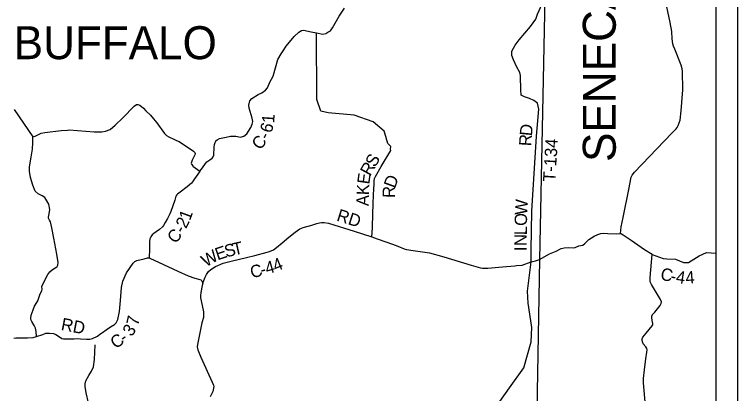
# Model space of a CAD drawing. Extents: x -15 to 405, y -40 to 87.
# Drawn here: x -4.195 to -0.868, y 17.574 to 19.316 of the extents above; entities that cross this region are included whole.
import ezdxf

# ---------------------------------------------------------------- set-up
doc = ezdxf.new("R2010")
doc.units = 0
for name, color, linetype in [('GM_P_State_Location', 7, 'Continuous'), ('GM_X_County_Road_Text', 7, 'Continuous'), ('GM_X_Major_Lake_Text', 7, 'Continuous'), ('GM_X_Minor_Lake', 7, 'Continuous'), ('GM_X_Minor_River', 7, 'Continuous'), ('GM_X_Rail_Line', 7, 'Continuous'), ('GM_X_Township', 7, 'Continuous'), ('GM_X_Township_Text', 7, 'Continuous'), ('GM_X_Unincorporated_Location', 7, 'Continuous')]:
    doc.layers.add(name, color=color, linetype=linetype)

msp = doc.modelspace()

# ---------------------------------------------------------------- linework, layer by layer
at = {"layer": 'GM_P_State_Location'}
for points in [[(-1.864, 18.9488), (-1.8657, 18.9669), (-1.8658, 19.0348), (-1.8693, 19.0485), (-1.8828, 19.0742), (-1.8993, 19.1071), (-1.9071, 19.1268), (-1.9057, 19.1476), (-1.8915, 19.1754), (-1.8723, 19.1999), (-1.8208, 19.2613), (-1.7967, 19.2941), (-1.7878, 19.317), (-1.767, 19.3651), (-1.7541, 19.4261), (-1.745, 19.4581), (-1.7368, 19.4733), (-1.7352, 19.4817)], [(-1.8179, 18.179), (-1.8172, 18.2321), (-1.8143, 18.412), (-1.7929, 18.7564), (-1.782, 18.8802), (-1.7883, 18.909), (-1.805, 18.9206), (-1.8256, 18.9304), (-1.8484, 18.9378), (-1.8568, 18.9415), (-1.8611, 18.9439), (-1.8636, 18.9453), (-1.864, 18.9488)], [(-2.5509, 18.2945), (-2.5473, 18.3358), (-2.5455, 18.4014), (-2.5439, 18.4428), (-2.5423, 18.4883), (-2.54, 18.5361), (-2.5401, 18.5513), (-2.5383, 18.5626), (-2.533, 18.5714), (-2.5072, 18.6167), (-2.4634, 18.6902), (-2.4646, 18.6974), (-2.4627, 18.7084), (-2.4765, 18.7227), (-2.4843, 18.7495), (-2.4843, 18.7498)], [(-4.1979, 17.8276), (-4.1881, 17.8293), (-4.1715, 17.8296), (-4.1355, 17.8299), (-4.109, 17.8315), (-4.0939, 17.8351), (-4.0649, 17.8452), (-4.0506, 17.8515), (-4.034, 17.8514), (-4.0146, 17.8491), (-4.0039, 17.8448), (-3.9917, 17.8374), (-3.9767, 17.8271), (-3.9691, 17.8249), (-3.9536, 17.8244), (-3.9207, 17.8254), (-3.9048, 17.8261), (-3.8915, 17.8256), (-3.8627, 17.8234), (-3.8487, 17.824), (-3.8355, 17.8266), (-3.8122, 17.8376)]]:
    msp.add_lwpolyline(points, dxfattribs=at)
at = {"layer": 'GM_X_Major_Lake_Text'}
for points in [[(-2.4843, 18.7498), (-2.4932, 18.7803), (-2.5442, 18.8228), (-2.6312, 18.8537), (-2.7514, 18.8642), (-2.7859, 18.872), (-2.8033, 18.9257), (-2.8054, 19.2317)], [(-4.0939, 17.8351), (-4.0951, 17.8586), (-4.0986, 17.8734), (-4.1044, 17.8866), (-4.1151, 17.9051), (-4.119, 17.9134), (-4.1202, 17.9202), (-4.1184, 17.9339), (-4.1095, 17.959), (-4.1028, 17.9746), (-4.0915, 17.9914), (-4.0867, 17.9994), (-4.0826, 18.0131), (-4.0782, 18.0279), (-4.0696, 18.0473), (-4.0681, 18.0538), (-4.0686, 18.0651), (-4.063, 18.08), (-4.0406, 18.1211), (-4.0319, 18.1333), (-4.0199, 18.1433), (-4.0052, 18.1525), (-3.9988, 18.1578), (-3.9954, 18.1632), (-3.994, 18.1753), (-3.9992, 18.2136), (-4.013, 18.2871), (-4.0232, 18.3359), (-4.0291, 18.3628), (-4.0337, 18.3704), (-4.0387, 18.379), (-4.0387, 18.3844), (-4.0347, 18.3999), (-4.0325, 18.4197), (-4.0369, 18.4439), (-4.0465, 18.4598), (-4.0553, 18.4745), (-4.0671, 18.4831), (-4.0857, 18.4921), (-4.0998, 18.5037), (-4.111, 18.5321), (-4.1204, 18.5673), (-4.1263, 18.5957), (-4.1253, 18.6154), (-4.118, 18.6602), (-4.1118, 18.6971), (-4.1098, 18.7278), (-4.111, 18.7532)], [(-2.0875, 17.306), (-2.0874, 17.3063), (-2.043, 17.4053), (-1.9883, 17.5009), (-1.9166, 17.5999), (-1.8518, 17.692), (-1.8176, 17.8115), (-1.8142, 17.8764), (-1.8313, 17.989), (-1.8347, 18.0436), (-1.8179, 18.179)]]:
    msp.add_lwpolyline(points, dxfattribs=at)
at = {"layer": 'GM_X_Rail_Line'}
for p, q in [((-1.7541, 19.4261), (-1.7798, 18.19)), ((-1.7798, 18.19), (-1.7956, 17.2465))]:
    msp.add_line(p, q, dxfattribs=at)
at = {"layer": 'GM_X_Township'}
for p, q in [((-0.8679, 21.0583), (-0.8679, 14.0583)), ((-0.9679, 20.9583), (-0.9679, 14.1583))]:
    msp.add_line(p, q, dxfattribs=at)
at = {"layer": 'GM_X_Township_Text'}
for points in [[(-3.2689, 18.7338), (-3.2688, 18.734), (-3.268, 18.7358), (-3.262, 18.74), (-3.2518, 18.7458), (-3.2207, 18.7525), (-3.201, 18.7564), (-3.176, 18.7562), (-3.1554, 18.7522), (-3.1388, 18.7565), (-3.1252, 18.7676), (-3.1076, 18.7962), (-3.1012, 18.8121), (-3.0983, 18.8243), (-3.1007, 18.8387), (-3.1143, 18.886), (-3.1159, 18.8997), (-3.1119, 18.9187), (-3.1029, 18.9302), (-3.0742, 18.9482), (-3.0568, 18.9559), (-3.0398, 18.9682), (-3.0311, 18.9792), (-3.0199, 19.0055), (-3.005, 19.0329), (-2.9831, 19.109), (-2.9681, 19.1353), (-2.9584, 19.149), (-2.9441, 19.1707), (-2.9073, 19.215), (-2.8858, 19.2345), (-2.8748, 19.2422), (-2.8654, 19.2434), (-2.83, 19.2364), (-2.8054, 19.2317), (-2.7765, 19.2258), (-2.7625, 19.2289), (-2.7523, 19.2354), (-2.7409, 19.2405), (-2.7312, 19.2546), (-2.7016, 19.3083), (-2.6768, 19.3457)], [(-4.196, 18.8791), (-4.111, 18.7532), (-4.1003, 18.756), (-4.0808, 18.7659), (-4.0722, 18.7698), (-4.0544, 18.7732), (-3.98, 18.7821), (-3.9512, 18.7849), (-3.9426, 18.7858), (-3.8284, 18.7765), (-3.7928, 18.776), (-3.7758, 18.7789), (-3.7551, 18.7873), (-3.7316, 18.807), (-3.6962, 18.8414), (-3.6441, 18.8951), (-3.6332, 18.9017), (-3.6276, 18.9022), (-3.6177, 18.8997), (-3.6019, 18.886), (-3.5899, 18.8732), (-3.5689, 18.8536), (-3.5555, 18.8367), (-3.5398, 18.8182), (-3.5042, 18.7687), (-3.4954, 18.7597), (-3.4851, 18.7529), (-3.4581, 18.7413), (-3.4486, 18.7372), (-3.4375, 18.7316), (-3.3708, 18.6869), (-3.3651, 18.6809), (-3.3635, 18.6763), (-3.3643, 18.6714), (-3.3766, 18.6466), (-3.3818, 18.6326), (-3.381, 18.6284), (-3.3749, 18.6197), (-3.3745, 18.6194)], [(-3.3425, 18.5953), (-3.3301, 18.6105), (-3.3158, 18.6307), (-3.309, 18.6384), (-3.2958, 18.6472), (-3.2856, 18.6552), (-3.28, 18.6617), (-3.277, 18.6693), (-3.2757, 18.7054), (-3.2743, 18.7176), (-3.2717, 18.7274), (-3.2689, 18.7338)], [(-3.3745, 18.6194), (-3.3741, 18.6191), (-3.3425, 18.5953), (-3.3515, 18.5819), (-3.3661, 18.5598), (-3.3751, 18.5465), (-3.3808, 18.54), (-3.4, 18.5231), (-3.4317, 18.4998), (-3.4453, 18.4902), (-3.4483, 18.4871), (-3.452, 18.4814), (-3.4576, 18.462), (-3.4669, 18.4361), (-3.4754, 18.4103), (-3.4799, 18.3992), (-3.49, 18.3787), (-3.5009, 18.3604), (-3.5087, 18.3455), (-3.5132, 18.3394), (-3.5268, 18.3272), (-3.5427, 18.3172), (-3.5536, 18.3095), (-3.5615, 18.3038), (-3.5668, 18.2946), (-3.5716, 18.2844), (-3.5738, 18.2707), (-3.5736, 18.2377), (-3.5748, 18.1974), (-3.5695, 18.1944), (-3.5322, 18.1772), (-3.4435, 18.1361), (-3.3955, 18.1144), (-3.3655, 18.104), (-3.3419, 18.0985), (-3.3355, 18.097), (-3.3281, 18.0808), (-3.3311, 18.0701), (-3.3381, 18.0382), (-3.3395, 18.0226), (-3.3383, 18.0135), (-3.3312, 17.9783), (-3.3249, 17.9487), (-3.3245, 17.9388), (-3.3255, 17.9237), (-3.3321, 17.8982), (-3.3527, 17.7994), (-3.3549, 17.788), (-3.3514, 17.7747), (-3.3371, 17.7407), (-3.2854, 17.6264), (-3.2792, 17.612), (-3.2781, 17.606), (-3.2784, 17.5984), (-3.2821, 17.5832), (-3.2937, 17.5588)], [(-3.3281, 18.0808), (-3.3233, 18.0926), (-3.3177, 18.1082), (-3.3117, 18.12), (-3.3016, 18.1341), (-3.2914, 18.1444), (-3.2703, 18.1578), (-3.2343, 18.1729), (-3.1919, 18.1838), (-3.1272, 18.1983), (-3.0882, 18.2088), (-3.0325, 18.2229), (-3.0215, 18.2264), (-3.0034, 18.2345), (-2.9891, 18.2448), (-2.9638, 18.267), (-2.9317, 18.293), (-2.9031, 18.3156), (-2.8816, 18.3306), (-2.8672, 18.3364), (-2.8267, 18.348), (-2.8032, 18.3554), (-2.7911, 18.3585), (-2.7824, 18.3601), (-2.7699, 18.3602), (-2.7505, 18.3561), (-2.6311, 18.3194), (-2.5509, 18.2945), (-2.5265, 18.2849), (-2.4858, 18.2707), (-2.4562, 18.2607), (-2.4315, 18.2506), (-2.4018, 18.239), (-2.3904, 18.2353), (-2.3604, 18.2306), (-2.2852, 18.2197), (-2.2194, 18.2012), (-2.0932, 18.1642), (-2.051, 18.1516), (-2.0408, 18.1494), (-2.0165, 18.1495), (-1.9498, 18.1557), (-1.8924, 18.1609), (-1.885, 18.1615)], [(-1.885, 18.1615), (-1.8588, 18.1639), (-1.8179, 18.179), (-1.7971, 18.183), (-1.7798, 18.19), (-1.7336, 18.2163), (-1.703, 18.2284), (-1.6801, 18.2399), (-1.6657, 18.2439), (-1.6454, 18.2447), (-1.6247, 18.2439), (-1.6148, 18.2454), (-1.5989, 18.2524), (-1.5791, 18.2551), (-1.5701, 18.2635), (-1.5621, 18.2719), (-1.5516, 18.2811), (-1.5274, 18.2964), (-1.5104, 18.3053), (-1.4964, 18.3095), (-1.4839, 18.31), (-1.4653, 18.3086), (-1.427, 18.3078), (-1.4069, 18.309)], [(-1.2601, 18.2122), (-1.2103, 18.1943), (-1.1925, 18.1921), (-1.153, 18.1917), (-1.1168, 18.176), (-1.0941, 18.1762), (-1.045, 18.2072), (-1.0102, 18.2212), (-0.9679, 18.2186)], [(-3.8122, 17.8376), (-3.8013, 17.8458), (-3.7901, 17.8543), (-3.7725, 17.8671), (-3.7531, 17.88), (-3.7351, 17.8913), (-3.7273, 17.8991), (-3.7196, 17.9132), (-3.7123, 17.9505), (-3.7071, 18.0011), (-3.702, 18.0611), (-3.6961, 18.0896), (-3.6793, 18.1286), (-3.6487, 18.1736), (-3.6405, 18.1802), (-3.6315, 18.1853), (-3.5979, 18.1923), (-3.582, 18.197), (-3.5748, 18.1974)], [(-3.8467, 17.1787), (-3.8467, 17.1788), (-3.8458, 17.1861), (-3.8477, 17.2013), (-3.8557, 17.2293), (-3.8584, 17.2498), (-3.8569, 17.2904), (-3.8535, 17.3279), (-3.8524, 17.3454), (-3.8517, 17.4349), (-3.8529, 17.5168), (-3.8544, 17.5308), (-3.8643, 17.5767), (-3.8689, 17.6063), (-3.8689, 17.6184), (-3.8663, 17.6324), (-3.8527, 17.6571), (-3.8405, 17.6761), (-3.8319, 17.6969), (-3.8262, 17.7296), (-3.8236, 17.7975)]]:
    msp.add_lwpolyline(points, dxfattribs=at)
at = {"layer": 'GM_X_Unincorporated_Location'}
msp.add_lwpolyline([(-1.2879, 17.4818), (-1.2999, 17.6221), (-1.3004, 17.6422), (-1.2954, 17.6821), (-1.2897, 17.7326), (-1.2857, 17.7642), (-1.2843, 17.774), (-1.2855, 17.7805), (-1.2905, 17.7888), (-1.3016, 17.8024), (-1.3035, 17.8073), (-1.3066, 17.8179), (-1.3066, 17.8255), (-1.3037, 17.8331), (-1.289, 17.851), (-1.26, 17.8843), (-1.2574, 17.8888), (-1.2575, 17.8961), (-1.2606, 17.9086), (-1.2622, 17.923), (-1.2619, 17.9294), (-1.2589, 17.9374), (-1.2491, 17.9477), (-1.2243, 17.9775), (-1.2198, 17.987), (-1.2183, 17.9958), (-1.2226, 18.0064), (-1.2637, 18.0755), (-1.2695, 18.0872), (-1.27, 18.1077), (-1.2601, 18.2122), (-1.2959, 18.2347), (-1.3581, 18.2775), (-1.3939, 18.3019), (-1.4019, 18.3057), (-1.4069, 18.309), (-1.4033, 18.3398), (-1.3938, 18.3831), (-1.3681, 18.5108), (-1.3575, 18.5678), (-1.3534, 18.5773), (-1.3414, 18.5907), (-1.1705, 18.7707), (-1.1509, 18.7905), (-1.146, 18.7966), (-1.1404, 18.8058), (-1.1322, 18.8294), (-1.1272, 18.8731), (-1.1203, 18.9691), (-1.1217, 19.056), (-1.1225, 19.0659), (-1.1276, 19.0825), (-1.1565, 19.1571), (-1.1619, 19.17), (-1.1651, 19.1813), (-1.1683, 19.2037), (-1.17, 19.2374), (-1.1783, 19.2795), (-1.2042, 19.4034)], dxfattribs=at)

# ---------------------------------------------------------------- texts
at = {"layer": 'GM_X_County_Road_Text'}
for s, rotation, p in [('SENECA', 90, (-1.4282, 18.638)), ('BUFFALO', 0, (-4.1981, 19.1105))]:
    msp.add_text(s, height=0.15152, rotation=rotation, dxfattribs=at).set_placement(p)
at = {"layer": 'GM_X_Minor_Lake'}
for s, height, rotation, p in [('1', 0.0568, 86.1289, (-3.0001, 18.815)), ('6', 0.0568, 73.1837, (-3.0128, 18.7677)), ('-', 0.0568, 61.9541, (-3.0284, 18.7359)), ('C', 0.0568, 50.4338, (-3.065, 18.6896)), ('1', 0.0568, 69.6432, (-3.3874, 18.3656)), ('RD', 0.05682, 342.4992, (-2.7162, 18.3691)), ('2', 0.0568, 63.873, (-3.4053, 18.3284)), ('-', 0.0568, 62.5198, (-3.4167, 18.3064)), ('C', 0.0568, 49.3923, (-3.455, 18.2592)), ('T', 0.0568, 12.7566, (-3.1845, 18.208)), ('W', 0.0568, 30.5301, (-3.3142, 18.1531)), ('E', 0.0568, 18.874, (-3.2603, 18.1853)), ('S', 0.0568, 14.1999, (-3.2212, 18.1987)), ('C', 0.0568, 14.4215, (-3.1023, 18.1028)), ('4', 0.0568, 15.9741, (-3.0329, 18.1208)), ('4', 0.0568, 22.0714, (-2.9931, 18.1326)), ('-', 0.0568, 14.7411, (-3.0568, 18.1146)), ('C', 0.0568, 348.4428, (-1.2259, 18.0976)), ('4', 0.0568, 351.4567, (-1.1541, 18.0833)), ('4', 0.0568, 4.3156, (-1.1056, 18.0775)), ('-', 0.0568, 349.0601, (-1.1795, 18.0881)), ('7', 0.0568, 77.0313, (-3.6259, 17.8826)), ('3', 0.0568, 54.5647, (-3.6561, 17.8321)), ('C', 0.0568, 33.6608, (-3.73, 17.7769)), ('-', 0.0568, 35.8265, (-3.6893, 17.8041))]:
    msp.add_text(s, height=height, rotation=rotation, dxfattribs=at).set_placement(p)
at = {"layer": 'GM_X_Minor_River'}
for s, height, rotation, p in [('D', 0.0568, 84.6591, (-1.8141, 18.7555)), ('R', 0.0568, 86.5985, (-1.8168, 18.7095)), ('T-134', 0.05682, 86.3536, (-1.7068, 18.5455)), ('S', 0.0568, 59.6221, (-2.5356, 18.6104)), ('R', 0.0568, 60.9242, (-2.5581, 18.5699)), ('E', 0.0568, 81.9117, (-2.5624, 18.533)), ('D', 0.0568, 69.8899, (-2.4442, 18.514)), ('K', 0.0568, 88.2512, (-2.5638, 18.4847)), ('R', 0.0568, 88.7822, (-2.4442, 18.4722)), ('A', 0.0568, 88.3569, (-2.5652, 18.4347)), ('W', 0.0568, 87.0798, (-1.8361, 18.3932)), ('O', 0.0568, 89.0309, (-1.837, 18.3437)), ('L', 0.0568, 89.2251, (-1.8375, 18.3013)), ('N', 0.0568, 89.224, (-1.8382, 18.2513)), ('I', 0.0568, 89.2271, (-1.8385, 18.2279)), ('RD', 0.05682, 349.0774, (-3.9836, 17.8664))]:
    msp.add_text(s, height=height, rotation=rotation, dxfattribs=at).set_placement(p)

doc.saveas('drawing.dxf')
